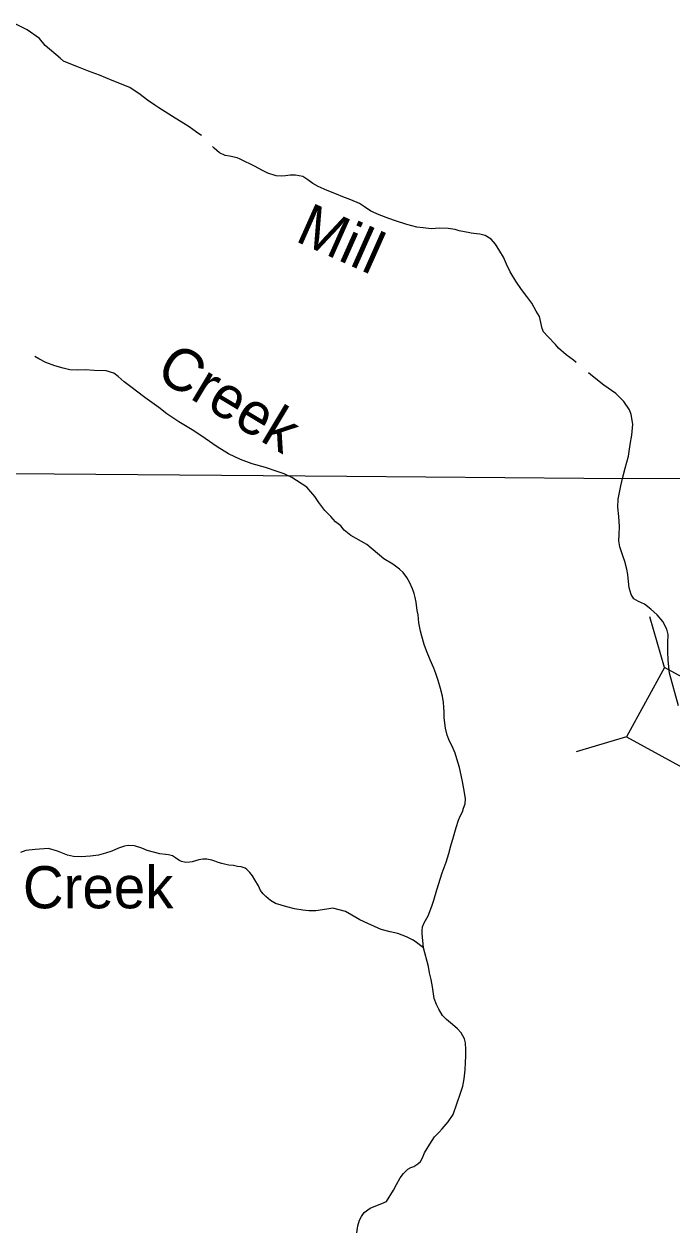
# Model space of a CAD drawing. Extents: x -492261 to -432772, y 1441225 to 1452922.
# Drawn here: x -461749.9 to -461668.9, y 1452531.8 to 1452682.5 of the extents above; entities that cross this region are included whole.
import ezdxf

# ---------------------------------------------------------------- set-up
doc = ezdxf.new("R2010")
doc.units = 0
doc.layers.add('Default', color=7, linetype='Continuous')

msp = doc.modelspace()

# ---------------------------------------------------------------- linework, layer by layer
at = {"layer": 'Default'}
for p, q in [((-461669.78, 1452602.02), (-461671.63, 1452608.36)), ((-461674.53, 1452593.34), (-461680.86, 1452591.48))]:
    msp.add_line(p, q, dxfattribs=at)
for points in [[(-461727.71, 1452668.58), (-461727.92, 1452668.71), (-461728.34, 1452668.98), (-461729.27, 1452669.64), (-461730.28, 1452670.28), (-461731.01, 1452670.75), (-461733.07, 1452672.03), (-461733.57, 1452672.37), (-461734.47, 1452673.01), (-461735.38, 1452673.71), (-461736.71, 1452674.57), (-461738.89, 1452675.44), (-461740.5, 1452676.12), (-461741.85, 1452676.64), (-461743.13, 1452677.12), (-461744.5, 1452677.68), (-461744.98, 1452677.88), (-461745.41, 1452678.25), (-461747.27, 1452679.85), (-461747.98, 1452680.72), (-461749.54, 1452681.8), (-461750.94, 1452682.51)], [(-461680.85, 1452640.19), (-461681.19, 1452640.48), (-461682.09, 1452641.12), (-461683.05, 1452641.96), (-461683.45, 1452642.43), (-461684.34, 1452643.4), (-461684.94, 1452643.99), (-461685.12, 1452644.44), (-461685.44, 1452645.91), (-461685.84, 1452646.61), (-461686.38, 1452647.58), (-461687.03, 1452648.45), (-461687.67, 1452649.32), (-461688.38, 1452650.36), (-461689.09, 1452651.53), (-461689.55, 1452652.47), (-461689.95, 1452653.37), (-461690.39, 1452654.12), (-461690.94, 1452654.96), (-461691.48, 1452655.61), (-461692.23, 1452656.07), (-461692.88, 1452656.24), (-461693.3, 1452656.29), (-461693.98, 1452656.35), (-461694.15, 1452656.38), (-461695.48, 1452656.66), (-461696, 1452656.81), (-461696.88, 1452656.95), (-461697.9, 1452656.96), (-461698.97, 1452656.9), (-461700, 1452657.01), (-461700.77, 1452657.1), (-461702.05, 1452657.44), (-461703.43, 1452657.9), (-461704.3, 1452658.21), (-461705.51, 1452658.65), (-461706.53, 1452659.09), (-461707.34, 1452659.63), (-461707.96, 1452660.05), (-461709.04, 1452660.54), (-461710.02, 1452660.9), (-461710.82, 1452661.22), (-461712.02, 1452661.71), (-461713.13, 1452662.19), (-461713.78, 1452662.56), (-461714.41, 1452663.03), (-461715.04, 1452663.45), (-461715.96, 1452663.61), (-461716.61, 1452663.61), (-461717.23, 1452663.52), (-461717.68, 1452663.47), (-461718.36, 1452663.51), (-461719.43, 1452663.87), (-461720.16, 1452664.22), (-461721.01, 1452664.68), (-461722.87, 1452665.61), (-461723.27, 1452665.78), (-461724.2, 1452665.97), (-461724.77, 1452666.07), (-461725.47, 1452666.41), (-461726.13, 1452666.98), (-461726.34, 1452667.19)], [(-461711.55, 1452620.89), (-461712.28, 1452621.66), (-461713.04, 1452622.67), (-461713.55, 1452623.39), (-461714.56, 1452624.56), (-461716.42, 1452625.79), (-461717.37, 1452626.23), (-461718.27, 1452626.52), (-461719.7, 1452627.03), (-461721.37, 1452627.48), (-461722.83, 1452628.02), (-461724.33, 1452628.75), (-461725.76, 1452629.61), (-461727.25, 1452630.67), (-461728.68, 1452631.63), (-461730.54, 1452632.76), (-461732.07, 1452633.75), (-461733.05, 1452634.53), (-461734.81, 1452635.79), (-461736.72, 1452637.27), (-461737.38, 1452637.76), (-461738.16, 1452638.41), (-461738.71, 1452638.83), (-461739.64, 1452639.12), (-461741.16, 1452639.17), (-461742.28, 1452639.24), (-461743.2, 1452639.2), (-461744.2, 1452639.26), (-461745.03, 1452639.48), (-461746.08, 1452639.77), (-461747.18, 1452640.18), (-461748.09, 1452640.62), (-461748.56, 1452640.94)], [(-461678.82, 1452638.48), (-461679.3, 1452638.88)], [(-461668.06, 1452597.23), (-461669.15, 1452601.32), (-461669.34, 1452602.92), (-461669.38, 1452604), (-461669.36, 1452605.05), (-461669.35, 1452606.12), (-461669.51, 1452606.82), (-461670.02, 1452607.77), (-461670.72, 1452608.61), (-461671.51, 1452609.33), (-461672.29, 1452609.92), (-461673.06, 1452610.29), (-461673.61, 1452610.61), (-461673.97, 1452611.15), (-461674.23, 1452611.97), (-461674.29, 1452612.78), (-461674.37, 1452613.63), (-461674.5, 1452614.32), (-461674.74, 1452615.27), (-461675.04, 1452616.12), (-461675.38, 1452617.09), (-461675.51, 1452617.84), (-461675.47, 1452618.67), (-461675.41, 1452619.67), (-461675.49, 1452620.9), (-461675.63, 1452622.07), (-461675.59, 1452623.07), (-461675.26, 1452624.75), (-461675.02, 1452625.83), (-461674.71, 1452626.94), (-461674.3, 1452628.47), (-461674.07, 1452629.92), (-461673.88, 1452631.08), (-461673.74, 1452632.45), (-461673.98, 1452633.65), (-461674.19, 1452634.23), (-461674.89, 1452635.29), (-461675.9, 1452636.28), (-461677.39, 1452637.32), (-461678.82, 1452638.48)], [(-461644.11, 1452625.59), (-461644.17, 1452625.59), (-461679.88, 1452625.65), (-461709.52, 1452625.91), (-461746.15, 1452626.19), (-461776.34, 1452626.27), (-461811.87, 1452626.66), (-461842.06, 1452626.62), (-461878.66, 1452626.85), (-461908.95, 1452626.91), (-461914.56, 1452626.93)], [(-461702.43, 1452538.72), (-461701.89, 1452539.25), (-461701.52, 1452539.45), (-461701.15, 1452539.58), (-461700.67, 1452539.89), (-461700.33, 1452540.22), (-461700.08, 1452540.67), (-461699.82, 1452541.28), (-461699.15, 1452542.38), (-461698.56, 1452543.29), (-461698, 1452543.87), (-461697.6, 1452544.3), (-461696.84, 1452545.16), (-461696.22, 1452546.07), (-461695.33, 1452548.74), (-461695.04, 1452549.64), (-461694.87, 1452550.54), (-461694.73, 1452551.67), (-461694.69, 1452552.57), (-461694.65, 1452553.4), (-461694.64, 1452554.2), (-461694.69, 1452555.05), (-461694.8, 1452555.55), (-461695.23, 1452556.3), (-461695.71, 1452556.79), (-461696.32, 1452557.36), (-461697.05, 1452557.95), (-461697.55, 1452558.47), (-461698.03, 1452559.27), (-461698.31, 1452559.86), (-461698.62, 1452560.59), (-461698.81, 1452562.04), (-461698.99, 1452562.99), (-461699.18, 1452563.81), (-461699.34, 1452564.61), (-461699.93, 1452566.93), (-461700.1, 1452568.71), (-461700.13, 1452569.08), (-461700.06, 1452569.58), (-461699.87, 1452570.08), (-461699.52, 1452570.66), (-461699.38, 1452570.94), (-461698.89, 1452572.15), (-461698.67, 1452572.9), (-461698.26, 1452574.21), (-461697.61, 1452576.32), (-461697.13, 1452577.65), (-461696.79, 1452578.75), (-461696.52, 1452579.71), (-461696.19, 1452580.84), (-461695.85, 1452581.99), (-461695.56, 1452582.92), (-461695.34, 1452583.4), (-461695.07, 1452583.96), (-461694.93, 1452584.41), (-461694.73, 1452584.96), (-461694.69, 1452585.59), (-461694.8, 1452586.39), (-461695.06, 1452587.73), (-461695.22, 1452588.56), (-461695.43, 1452589.48), (-461695.76, 1452590.58), (-461695.97, 1452591.28), (-461696.1, 1452591.58), (-461696.38, 1452592.18), (-461696.68, 1452592.8), (-461696.99, 1452593.54), (-461697.2, 1452594.44), (-461697.36, 1452595.72), (-461697.37, 1452596.42), (-461697.4, 1452597.04), (-461697.43, 1452597.64), (-461697.59, 1452598.44), (-461697.83, 1452599.37), (-461698.11, 1452600.37), (-461698.39, 1452601.26), (-461698.65, 1452601.94), (-461699.11, 1452602.96), (-461699.57, 1452604.08), (-461699.85, 1452604.88), (-461700.16, 1452605.92), (-461700.32, 1452606.55), (-461700.51, 1452607.6), (-461700.62, 1452608.6), (-461700.72, 1452609.15), (-461700.88, 1452610.17), (-461700.99, 1452610.77), (-461701.12, 1452611.27), (-461701.32, 1452611.87), (-461701.71, 1452612.69), (-461702.04, 1452613.29), (-461702.49, 1452613.88), (-461702.95, 1452614.33), (-461703.78, 1452614.94), (-461704.91, 1452615.61), (-461707.05, 1452617.41), (-461709.03, 1452618.51), (-461709.88, 1452619.18), (-461710.31, 1452619.73), (-461710.94, 1452620.24), (-461711.55, 1452620.89)], [(-461699.93, 1452566.93), (-461701.01, 1452567.72), (-461701.34, 1452567.92), (-461702.07, 1452568.33), (-461703.17, 1452568.72), (-461704.12, 1452568.93), (-461705.25, 1452569.25), (-461706.9, 1452569.98), (-461707.9, 1452570.42), (-461708.91, 1452571.03), (-461709.69, 1452571.5), (-461711.31, 1452571.91), (-461711.81, 1452571.83), (-461712.58, 1452571.67), (-461713.41, 1452571.58), (-461714.28, 1452571.57), (-461715.03, 1452571.66), (-461716.08, 1452571.83), (-461717.05, 1452572.07), (-461718.48, 1452572.5), (-461719.08, 1452572.87), (-461719.69, 1452573.36), (-461719.99, 1452573.69), (-461720.34, 1452574.11), (-461720.6, 1452574.68), (-461721.06, 1452575.43), (-461721.34, 1452575.95), (-461721.67, 1452576.37), (-461722.04, 1452576.74), (-461722.27, 1452576.89), (-461722.77, 1452577.06), (-461723.22, 1452577.13), (-461723.7, 1452577.22), (-461724.29, 1452577.29), (-461724.67, 1452577.36), (-461725.17, 1452577.48), (-461725.62, 1452577.6), (-461726.05, 1452577.77), (-461726.45, 1452577.89), (-461727.05, 1452578.01), (-461727.55, 1452578.01), (-461728.04, 1452577.95), (-461728.49, 1452577.84), (-461728.87, 1452577.71), (-461729.19, 1452577.64), (-461729.69, 1452577.63), (-461730.21, 1452577.75), (-461730.56, 1452577.9), (-461730.97, 1452578.19), (-461731.37, 1452578.44), (-461731.84, 1452578.56), (-461732.17, 1452578.6), (-461732.22, 1452578.6), (-461732.94, 1452578.69), (-461733.72, 1452578.89), (-461734.52, 1452579.13), (-461735.17, 1452579.42), (-461736.12, 1452579.71), (-461736.9, 1452579.75), (-461737.34, 1452579.65), (-461738.12, 1452579.39), (-461738.96, 1452579.05), (-461739.73, 1452578.77), (-461740.6, 1452578.53), (-461741.62, 1452578.42), (-461742.77, 1452578.31), (-461743.74, 1452578.37), (-461744.47, 1452578.54), (-461745.75, 1452579.03), (-461746.87, 1452579.36), (-461748.54, 1452579.24), (-461749.72, 1452579.11), (-461750.36, 1452578.87)], [(-461708.27, 1452531.27), (-461708.15, 1452532.15), (-461707.96, 1452532.85), (-461707.69, 1452533.33), (-461707.37, 1452533.81), (-461706.63, 1452534.37), (-461704.87, 1452535.06), (-461704.59, 1452535.21), (-461703.68, 1452536.6), (-461703.34, 1452537.33), (-461702.88, 1452538.14), (-461702.43, 1452538.72)]]:
    msp.add_lwpolyline(points, dxfattribs=at)
msp.add_lwpolyline([(-461674.53, 1452593.34), (-461648.47, 1452579.09), (-461643.72, 1452587.77), (-461669.78, 1452602.02)], close=True, dxfattribs=at)

# ---------------------------------------------------------------- texts
for s, rotation, p in [('Mill', 336, (-461716.15, 1452655.42)), ('Creek', 329, (-461733.67, 1452638.35))]:
    msp.add_text(s, height=5.28, rotation=rotation, dxfattribs=at).set_placement(p)
msp.add_text('Creek', height=5.28, dxfattribs=at).set_placement((-461750.07, 1452571.88))

doc.saveas('drawing.dxf')
